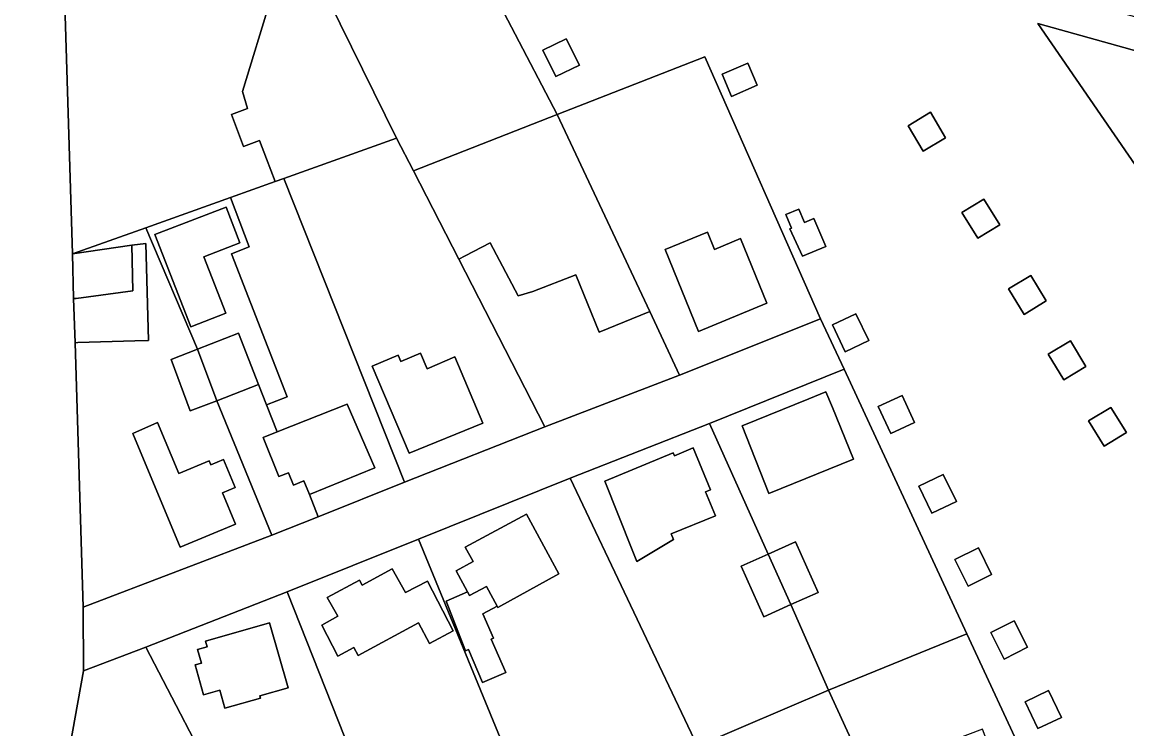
# Model space of a CAD drawing. Extents: x -502026 to -497664, y -1143484 to -1138019.
# Drawn here: x -497970.3 to -497820, y -1140757.4 to -1140661.2 of the extents above; entities that cross this region are included whole.
import ezdxf

# ---------------------------------------------------------------- set-up
doc = ezdxf.new("R2010")
doc.units = 0
for name, color, linetype in [('25', 7, 'Continuous'), ('37', 7, 'Continuous'), ('55', 7, 'Continuous')]:
    doc.layers.add(name, color=color, linetype=linetype)

msp = doc.modelspace()

# ---------------------------------------------------------------- linework, layer by layer
at = {"layer": '25'}
for points in [[(-497805.55, -1140664.16), (-497813.42, -1140666.63), (-497832.11, -1140661.41), (-497812.62, -1140689.68), (-497805.57, -1140699.94), (-497798.59, -1140710.5), (-497772.17, -1140748.77), (-497794.67, -1140765.2), (-497816.79, -1140777.36), (-497824.82, -1140780.89), (-497825.15, -1140780.18), (-497841.74, -1140744.45), (-497858.43, -1140708.44), (-497861.67, -1140701.6), (-497877.43, -1140665.94), (-497897.52, -1140673.81), (-497916.16, -1140638.1), (-497908.61, -1140635.26), (-497911.38, -1140628.95), (-497891.85, -1140619.36), (-497883.28, -1140625.68), (-497860.05, -1140644.73), (-497839.03, -1140654.82)], [(-497897.52, -1140673.81), (-497917.07, -1140681.47), (-497919.36, -1140677), (-497930.13, -1140655.18), (-497934.91, -1140645.49), (-497927.56, -1140642.59), (-497916.16, -1140638.1)], [(-497934.91, -1140645.49), (-497930.13, -1140655.18), (-497930.45, -1140655.3), (-497936.6, -1140657.61), (-497936.45, -1140658.02), (-497940.31, -1140670.66), (-497939.64, -1140672.96), (-497941.84, -1140673.79), (-497940.2, -1140678.14), (-497938, -1140677.31), (-497937.04, -1140679.84), (-497935.87, -1140682.92), (-497941.97, -1140685.1), (-497953.46, -1140689.2), (-497963.48, -1140692.74), (-497964.62, -1140654.4), (-497936.82, -1140641.63)], [(-497894.48, -1140667.07), (-497896.28, -1140663.49), (-497899.47, -1140665.04), (-497897.69, -1140668.64)], [(-497870.27, -1140669.82), (-497871.55, -1140666.81), (-497875.04, -1140668.32), (-497873.76, -1140671.36)], [(-497844.65, -1140676.95), (-497846.71, -1140673.48), (-497849.76, -1140675.34), (-497847.69, -1140678.79)], [(-497884.91, -1140700.6), (-497886.13, -1140701.1), (-497891.77, -1140703.42), (-497894.97, -1140695.62), (-497900.81, -1140697.89), (-497902.8, -1140698.45), (-497906.61, -1140691.26), (-497910.02, -1140693.02), (-497910.91, -1140693.48), (-497917.07, -1140681.47), (-497897.52, -1140673.81)], [(-497917.07, -1140681.47), (-497910.91, -1140693.48), (-497899.17, -1140716.28), (-497918.28, -1140723.83), (-497934.71, -1140682.5), (-497919.36, -1140677)], [(-497918.28, -1140723.83), (-497930.05, -1140728.51), (-497931.23, -1140725.48), (-497922.33, -1140721.84), (-497926.1, -1140713.18), (-497935.62, -1140716.98), (-497937.05, -1140713.3), (-497934.26, -1140712.18), (-497941.83, -1140692.73), (-497939.41, -1140691.79), (-497941.97, -1140685.1), (-497935.87, -1140682.92), (-497934.71, -1140682.5)], [(-497937.05, -1140713.3), (-497938.14, -1140710.54), (-497940.89, -1140703.52), (-497946.46, -1140705.71), (-497953.46, -1140689.2), (-497941.97, -1140685.1), (-497939.41, -1140691.79), (-497941.83, -1140692.73), (-497934.26, -1140712.18)], [(-497837.28, -1140688.78), (-497839.45, -1140685.29), (-497842.44, -1140687.12), (-497840.28, -1140690.63)], [(-497942.59, -1140700.8), (-497945.57, -1140693.14), (-497940.7, -1140691.24), (-497942.55, -1140686.41), (-497952.26, -1140690.12), (-497947.37, -1140702.66)], [(-497864.62, -1140686.65), (-497866.4, -1140687.39), (-497865.6, -1140689.26), (-497865.83, -1140689.35), (-497864.13, -1140693.08), (-497860.96, -1140691.73), (-497862.59, -1140687.96), (-497863.83, -1140688.49)], [(-497946.46, -1140705.71), (-497950.03, -1140707.12), (-497947.44, -1140714.12), (-497943.81, -1140712.73), (-497936.32, -1140731), (-497962.01, -1140740.8), (-497963.1, -1140704.84), (-497962.74, -1140704.83), (-497955, -1140704.59), (-497953.1, -1140704.52), (-497953.48, -1140691.32), (-497955.37, -1140691.59), (-497963.48, -1140692.74), (-497953.46, -1140689.2)], [(-497830.97, -1140699.13), (-497833.06, -1140695.68), (-497836.09, -1140697.49), (-497833.97, -1140700.99)], [(-497855.11, -1140704.53), (-497856.87, -1140700.91), (-497860.04, -1140702.42), (-497858.31, -1140706.06)], [(-497825.55, -1140708.06), (-497827.65, -1140704.56), (-497830.7, -1140706.38), (-497828.58, -1140709.87)], [(-497916.11, -1140706.26), (-497918.78, -1140707.4), (-497919.15, -1140706.52), (-497922.69, -1140708.03), (-497917.66, -1140719.85), (-497907.64, -1140715.77), (-497911.44, -1140706.77), (-497915.21, -1140708.38)], [(-497841.74, -1140744.45), (-497860.58, -1140752.11), (-497865.7, -1140740.47), (-497862, -1140738.81), (-497865.09, -1140731.93), (-497868.79, -1140733.59), (-497876.79, -1140715.82), (-497858.43, -1140708.44)], [(-497937.05, -1140713.3), (-497935.62, -1140716.98), (-497937.51, -1140717.73), (-497935.4, -1140723.05), (-497934.08, -1140722.52), (-497933.4, -1140724.2), (-497931.99, -1140723.62), (-497931.23, -1140725.48), (-497930.05, -1140728.51), (-497936.32, -1140731), (-497943.81, -1140712.73), (-497938.14, -1140710.54)], [(-497857.2, -1140720.66), (-497860.06, -1140713.66), (-497860.95, -1140711.5), (-497863.27, -1140712.45), (-497872.31, -1140716.13), (-497868.68, -1140725.35)], [(-497848.88, -1140715.69), (-497850.58, -1140712.02), (-497853.83, -1140713.53), (-497852.11, -1140717.2)], [(-497820.05, -1140717.07), (-497822.17, -1140713.63), (-497825.18, -1140715.47), (-497823.08, -1140718.92)], [(-497951.89, -1140715.68), (-497955.23, -1140717.18), (-497948.79, -1140732.64), (-497941.29, -1140729.52), (-497943.07, -1140725.26), (-497941.31, -1140724.53), (-497942.89, -1140720.73), (-497944.65, -1140721.46), (-497944.88, -1140720.91), (-497949, -1140722.62)], [(-497868.79, -1140733.59), (-497872.48, -1140735.25), (-497869.39, -1140742.13), (-497865.7, -1140740.47), (-497860.58, -1140752.11), (-497878.42, -1140759.74), (-497895.75, -1140723.26), (-497876.79, -1140715.82)], [(-497878.99, -1140719.15), (-497881.55, -1140720.22), (-497881.72, -1140719.8), (-497891.03, -1140723.67), (-497887.29, -1140733.03), (-497886.65, -1140734.58), (-497881.67, -1140731.61), (-497881.98, -1140730.85), (-497875.97, -1140728.39), (-497877.33, -1140725.12), (-497876.63, -1140724.83)], [(-497843.15, -1140726.42), (-497844.96, -1140722.75), (-497848.28, -1140724.35), (-497846.5, -1140728.04)], [(-497878.42, -1140759.74), (-497897.75, -1140767.15), (-497901.16, -1140768.51), (-497916.37, -1140731.56), (-497895.75, -1140723.26)], [(-497905.68, -1140740.66), (-497905.56, -1140740.84), (-497897.26, -1140736.28), (-497901.69, -1140728.14), (-497910.03, -1140732.66), (-497908.94, -1140734.61), (-497911.24, -1140735.89), (-497909.7, -1140738.74), (-497912.63, -1140739.98), (-497909.99, -1140746.73), (-497909.56, -1140746.55), (-497907.67, -1140751.05), (-497904.47, -1140749.68), (-497906.5, -1140745.15), (-497906.18, -1140745.02), (-497907.64, -1140741.74)], [(-497901.16, -1140768.51), (-497917.19, -1140775.06), (-497919.52, -1140775.97), (-497934.27, -1140738.71), (-497916.37, -1140731.56)], [(-497838.4, -1140736.38), (-497840.18, -1140732.76), (-497843.37, -1140734.33), (-497841.58, -1140737.96)], [(-497919.94, -1140735.6), (-497924.03, -1140737.82), (-497924.41, -1140737.13), (-497928.8, -1140739.5), (-497927.36, -1140742.05), (-497929.55, -1140743.26), (-497927.35, -1140747.47), (-497925.16, -1140746.3), (-497924.57, -1140747.4), (-497916.36, -1140742.93), (-497914.88, -1140745.74), (-497911.64, -1140744.02), (-497915.16, -1140737.28), (-497918.15, -1140738.82)], [(-497919.52, -1140775.97), (-497934.89, -1140781.98), (-497942.81, -1140766.77), (-497953.49, -1140746.24), (-497934.27, -1140738.71)], [(-497833.5, -1140746.25), (-497835.32, -1140742.66), (-497838.51, -1140744.26), (-497836.66, -1140747.87)], [(-497934.09, -1140751.77), (-497936.63, -1140742.96), (-497945.34, -1140745.45), (-497945.12, -1140746.2), (-497946.43, -1140746.58), (-497945.9, -1140748.42), (-497946.79, -1140748.67), (-497945.63, -1140752.72), (-497943.43, -1140752.09), (-497942.73, -1140754.55), (-497937.89, -1140753.17), (-497937.97, -1140752.89)], [(-497825.15, -1140780.18), (-497838.09, -1140785.5), (-497841.43, -1140777), (-497841.06, -1140776.85), (-497841.17, -1140776.54), (-497836.27, -1140774.67), (-497836.38, -1140774.39), (-497833.58, -1140773.33), (-497833.81, -1140772.69), (-497831.01, -1140771.63), (-497833.84, -1140764.22), (-497836.68, -1140765.31), (-497837.27, -1140763.61), (-497839.63, -1140757.42), (-497846.72, -1140760.08), (-497845.73, -1140762.66), (-497854.24, -1140765.93), (-497860.58, -1140752.11), (-497841.74, -1140744.45)], [(-497942.81, -1140766.77), (-497946.01, -1140768.08), (-497946.48, -1140766.96), (-497949.99, -1140758.64), (-497953.03, -1140759.92), (-497953.59, -1140758.66), (-497956.06, -1140759.73), (-497955.53, -1140761.02), (-497961.53, -1140763.51), (-497958.12, -1140771.73), (-497957.66, -1140772.84), (-497966.8, -1140776.46), (-497961.95, -1140749.45), (-497953.49, -1140746.24)], [(-497854.24, -1140765.93), (-497844.06, -1140787.96), (-497848.25, -1140789.66), (-497850.45, -1140784), (-497853.65, -1140775.79), (-497856.08, -1140770.29), (-497866.67, -1140774.61), (-497863.77, -1140779.76), (-497868.65, -1140781.68), (-497878.42, -1140759.74), (-497860.58, -1140752.11)], [(-497828.88, -1140755.8), (-497830.64, -1140752.15), (-497833.83, -1140753.67), (-497832.08, -1140757.32)]]:
    msp.add_lwpolyline(points, close=True, dxfattribs=at)
at = {"layer": '37'}
msp.add_lwpolyline([(-497813.42, -1140666.63), (-497788.69, -1140673.54), (-497810.63, -1140688.34), (-497812.62, -1140689.68), (-497832.11, -1140661.41)], close=True, dxfattribs=at)
at = {"layer": '55'}
msp.add_lwpolyline([(-497971.23, -1140573.7), (-497967.87, -1140575.85), (-497967.22, -1140583.76), (-497965.83, -1140603.55), (-497964.62, -1140654.4), (-497963.48, -1140692.74), (-497963.31, -1140698.84), (-497963.1, -1140704.84), (-497962.01, -1140740.8), (-497961.95, -1140749.45), (-497966.8, -1140776.46), (-497970.28, -1140795.81), (-497979.66, -1140835.43)], dxfattribs=at)
for points in [[(-497919.36, -1140677), (-497934.71, -1140682.5), (-497935.87, -1140682.92), (-497937.04, -1140679.84), (-497938, -1140677.31), (-497940.2, -1140678.14), (-497941.84, -1140673.79), (-497939.64, -1140672.96), (-497940.31, -1140670.66), (-497936.45, -1140658.02), (-497936.6, -1140657.61), (-497930.45, -1140655.3), (-497930.13, -1140655.18)], [(-497894.48, -1140667.07), (-497897.69, -1140668.64), (-497899.47, -1140665.04), (-497896.28, -1140663.49)], [(-497861.67, -1140701.6), (-497880.84, -1140709.26), (-497884.91, -1140700.6), (-497897.52, -1140673.81), (-497877.43, -1140665.94)], [(-497870.27, -1140669.82), (-497873.76, -1140671.36), (-497875.04, -1140668.32), (-497871.55, -1140666.81)], [(-497844.65, -1140676.95), (-497847.69, -1140678.79), (-497849.76, -1140675.34), (-497846.71, -1140673.48)], [(-497837.28, -1140688.78), (-497840.28, -1140690.63), (-497842.44, -1140687.12), (-497839.45, -1140685.29)], [(-497942.59, -1140700.8), (-497947.37, -1140702.66), (-497952.26, -1140690.12), (-497942.55, -1140686.41), (-497940.7, -1140691.24), (-497945.57, -1140693.14)], [(-497864.62, -1140686.65), (-497863.83, -1140688.49), (-497862.59, -1140687.96), (-497860.96, -1140691.73), (-497864.13, -1140693.08), (-497865.83, -1140689.35), (-497865.6, -1140689.26), (-497866.4, -1140687.39)], [(-497877.05, -1140689.81), (-497882.81, -1140692.14), (-497878.29, -1140703.3), (-497868.98, -1140699.46), (-497872.58, -1140690.67), (-497876.09, -1140692.16)], [(-497877.05, -1140689.81), (-497876.09, -1140692.16), (-497872.58, -1140690.67), (-497868.98, -1140699.46), (-497878.29, -1140703.3), (-497882.81, -1140692.14)], [(-497963.1, -1140704.84), (-497963.31, -1140698.84), (-497962.98, -1140698.82), (-497955.24, -1140697.77), (-497955.37, -1140691.59), (-497953.48, -1140691.32), (-497953.1, -1140704.52), (-497955, -1140704.59), (-497962.74, -1140704.83)], [(-497884.91, -1140700.6), (-497880.84, -1140709.26), (-497899.17, -1140716.28), (-497910.91, -1140693.48), (-497910.02, -1140693.02), (-497906.61, -1140691.26), (-497902.8, -1140698.45), (-497900.81, -1140697.89), (-497894.97, -1140695.62), (-497891.77, -1140703.42), (-497886.13, -1140701.1)], [(-497963.31, -1140698.84), (-497963.48, -1140692.74), (-497955.37, -1140691.59), (-497955.24, -1140697.77), (-497962.98, -1140698.82)], [(-497830.97, -1140699.13), (-497833.97, -1140700.99), (-497836.09, -1140697.49), (-497833.06, -1140695.68)], [(-497858.43, -1140708.44), (-497876.79, -1140715.82), (-497895.75, -1140723.26), (-497916.37, -1140731.56), (-497934.27, -1140738.71), (-497953.49, -1140746.24), (-497961.95, -1140749.45), (-497962.01, -1140740.8), (-497936.32, -1140731), (-497930.05, -1140728.51), (-497918.28, -1140723.83), (-497899.17, -1140716.28), (-497880.84, -1140709.26), (-497861.67, -1140701.6)], [(-497855.11, -1140704.53), (-497858.31, -1140706.06), (-497860.04, -1140702.42), (-497856.87, -1140700.91)], [(-497938.14, -1140710.54), (-497943.81, -1140712.73), (-497946.46, -1140705.71), (-497940.89, -1140703.52)], [(-497825.55, -1140708.06), (-497828.58, -1140709.87), (-497830.7, -1140706.38), (-497827.65, -1140704.56)], [(-497943.81, -1140712.73), (-497947.44, -1140714.12), (-497950.03, -1140707.12), (-497946.46, -1140705.71)], [(-497916.11, -1140706.26), (-497915.21, -1140708.38), (-497911.44, -1140706.77), (-497907.64, -1140715.77), (-497917.66, -1140719.85), (-497922.69, -1140708.03), (-497919.15, -1140706.52), (-497918.78, -1140707.4)], [(-497857.2, -1140720.66), (-497868.68, -1140725.35), (-497872.31, -1140716.13), (-497863.27, -1140712.45), (-497860.95, -1140711.5), (-497860.06, -1140713.66)], [(-497848.88, -1140715.69), (-497852.11, -1140717.2), (-497853.83, -1140713.53), (-497850.58, -1140712.02)], [(-497931.23, -1140725.48), (-497931.99, -1140723.62), (-497933.4, -1140724.2), (-497934.08, -1140722.52), (-497935.4, -1140723.05), (-497937.51, -1140717.73), (-497935.62, -1140716.98), (-497926.1, -1140713.18), (-497922.33, -1140721.84)], [(-497820.05, -1140717.07), (-497823.08, -1140718.92), (-497825.18, -1140715.47), (-497822.17, -1140713.63)], [(-497951.89, -1140715.68), (-497949, -1140722.62), (-497944.88, -1140720.91), (-497944.65, -1140721.46), (-497942.89, -1140720.73), (-497941.31, -1140724.53), (-497943.07, -1140725.26), (-497941.29, -1140729.52), (-497948.79, -1140732.64), (-497955.23, -1140717.18)], [(-497878.99, -1140719.15), (-497876.63, -1140724.83), (-497877.33, -1140725.12), (-497875.97, -1140728.39), (-497881.98, -1140730.85), (-497881.67, -1140731.61), (-497886.65, -1140734.58), (-497887.29, -1140733.03), (-497891.03, -1140723.67), (-497881.72, -1140719.8), (-497881.55, -1140720.22)], [(-497843.15, -1140726.42), (-497846.5, -1140728.04), (-497848.28, -1140724.35), (-497844.96, -1140722.75)], [(-497905.68, -1140740.66), (-497907.11, -1140737.98), (-497909.43, -1140739.23), (-497909.7, -1140738.74), (-497911.24, -1140735.89), (-497908.94, -1140734.61), (-497910.03, -1140732.66), (-497901.69, -1140728.14), (-497897.26, -1140736.28), (-497905.56, -1140740.84)], [(-497865.7, -1140740.47), (-497868.79, -1140733.59), (-497865.09, -1140731.93), (-497862, -1140738.81)], [(-497865.7, -1140740.47), (-497869.39, -1140742.13), (-497872.48, -1140735.25), (-497868.79, -1140733.59)], [(-497838.4, -1140736.38), (-497841.58, -1140737.96), (-497843.37, -1140734.33), (-497840.18, -1140732.76)], [(-497919.94, -1140735.6), (-497918.15, -1140738.82), (-497915.16, -1140737.28), (-497911.64, -1140744.02), (-497914.88, -1140745.74), (-497916.36, -1140742.93), (-497924.57, -1140747.4), (-497925.16, -1140746.3), (-497927.35, -1140747.47), (-497929.55, -1140743.26), (-497927.36, -1140742.05), (-497928.8, -1140739.5), (-497924.41, -1140737.13), (-497924.03, -1140737.82)], [(-497905.68, -1140740.66), (-497907.64, -1140741.74), (-497906.18, -1140745.02), (-497906.5, -1140745.15), (-497904.47, -1140749.68), (-497907.67, -1140751.05), (-497909.56, -1140746.55), (-497909.99, -1140746.73), (-497912.63, -1140739.98), (-497909.7, -1140738.74), (-497909.43, -1140739.23), (-497907.11, -1140737.98)], [(-497833.5, -1140746.25), (-497836.66, -1140747.87), (-497838.51, -1140744.26), (-497835.32, -1140742.66)], [(-497934.09, -1140751.77), (-497937.97, -1140752.89), (-497937.89, -1140753.17), (-497942.73, -1140754.55), (-497943.43, -1140752.09), (-497945.63, -1140752.72), (-497946.79, -1140748.67), (-497945.9, -1140748.42), (-497946.43, -1140746.58), (-497945.12, -1140746.2), (-497945.34, -1140745.45), (-497936.63, -1140742.96)], [(-497828.88, -1140755.8), (-497832.08, -1140757.32), (-497833.83, -1140753.67), (-497830.64, -1140752.15)]]:
    msp.add_lwpolyline(points, close=True, dxfattribs=at)

doc.saveas('drawing.dxf')
